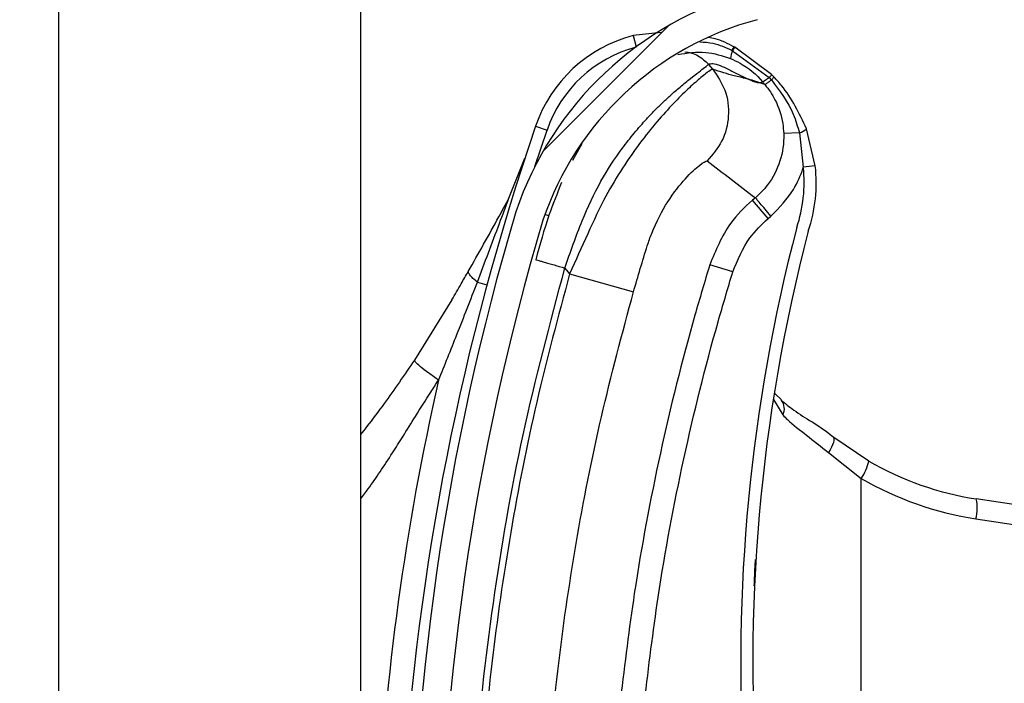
# Model space of a CAD drawing. Header units: inches. Extents: x 170 to 284, y 215 to 248.
# Tile 912 of 1056: x 235.429 to 235.5128, y 240.0852 to 240.1417. Entities that reach past the tile are written whole.
import ezdxf

# ---------------------------------------------------------------- set-up
doc = ezdxf.new("R2010")
doc.units = ezdxf.units.IN
doc.header["$LTSCALE"] = 0.25
doc.header["$MEASUREMENT"] = 0
doc.layers.add('ANNOTATIONS', color=1, linetype='Continuous')
doc.layers.add('LH TOP OF HOOD', color=7, linetype='Continuous')
doc.styles.add('ARIAL', font='arial.ttf', dxfattribs={"height": 0.09375})
doc.dimstyles.new('STANDARD$0', dxfattribs={"dimtxt": 0.09375, "dimasz": 0.09375, "dimexe": 0.03125, "dimexo": 0.046875, "dimgap": 0.09, "dimtad": 0, "dimtih": 1, "dimtoh": 1, "dimdec": 4, "dimzin": 0, "dimdsep": 46, "dimtxsty": 'ARIAL', "dimcen": 0.09, "dimadec": 0, "dimazin": 0, "dimtfac": 1, "dimtdec": 4, "dimtofl": 0, "dimtmove": 0, "dimatfit": 1, "dimfxl": 1, "dimtolj": 1, "dimtzin": 0, "dimarcsym": 0})

# ---------------------------------------------------------------- blocks, each defined once
blk = doc.blocks.new('*D70')
at = {"layer": 'ANNOTATIONS', "color": 0, "lineweight": -2, "transparency": 16777216}
for p, q in [((235.475871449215, 243.8427370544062), (236.9163148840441, 243.8427370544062)), ((236.8850648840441, 243.7489870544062), (236.8850648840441, 242.028811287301)), ((236.8850648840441, 239.873775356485), (236.8850648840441, 241.5939511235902)), ((236.1545398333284, 239.780025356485), (236.9163148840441, 239.780025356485))]:
    blk.add_line(p, q, dxfattribs=at)
at = {"layer": 'ANNOTATIONS', "color": 0, "transparency": 16777216}
for points in [[(236.8694398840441, 243.7489870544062), (236.9006898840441, 243.7489870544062), (236.8850648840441, 243.8427370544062)], [(236.8694398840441, 239.873775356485), (236.9006898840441, 239.873775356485), (236.8850648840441, 239.780025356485)]]:
    blk.add_solid(points, dxfattribs=at)
at = {"layer": 'defpoints', "color": 0, "transparency": 16777216}
for p in [(235.428996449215, 243.8427370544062), (236.1076648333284, 239.780025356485), (236.8850648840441, 239.780025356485)]:
    blk.add_point(p, dxfattribs=at)
at = {"layer": 'ANNOTATIONS', "color": 0, "transparency": 16777216, "insert": (236.8850648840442, 241.8113812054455), "char_height": 0.09375, "attachment_point": 5, "style": 'ARIAL'}
blk.add_mtext('\\A1;OPENING\\PHEIGHT', dxfattribs=at)

msp = doc.modelspace()

# ---------------------------------------------------------------- hatches: boundary and pattern name
at = {"layer": 'LH TOP OF HOOD'}
h = msp.add_hatch(dxfattribs=at)
h.set_pattern_fill('ANSI31', color=256, scale=0.34241245, angle=2.8e-322, style=0)
h.set_pattern_definition([(45, (225.4196035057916, 238.187647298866), (-0.03026527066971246, 0.03026527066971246), [])])
edge = h.paths.add_edge_path(flags=0)
edge.add_arc((235.4928707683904, 239.9727386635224), 0.001712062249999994, 450.0000000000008, 472.2104203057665)
edge.add_line((235.4922235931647, 239.9743236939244), (235.4913110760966, 239.9765585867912))
edge.add_arc((235.4928707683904, 239.9727386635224), 0.004126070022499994, 450, 472.2104203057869, ccw=False)
edge.add_arc((235.4928707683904, 239.9638359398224), 0.01302879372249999, 401.47616737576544, 450, ccw=False)
edge.add_arc((235.4886248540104, 239.9606857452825), 0.01830194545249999, 359.99999999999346, 400.061373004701, ccw=False)
edge.add_arc((235.4951649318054, 239.9606857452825), 0.01176186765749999, 292.1408576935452, 359.99999999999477, ccw=False)
edge.add_arc((235.4928707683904, 239.9639386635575), 0.01566536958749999, 235.2570680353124, 295.4307998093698, ccw=False)
edge.add_arc((235.4981096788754, 239.9720538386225), 0.02532140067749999, 212.8542481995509, 235.9809333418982, ccw=False)
edge.add_arc((235.4899602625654, 239.9656849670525), 0.01504902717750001, 172.1557183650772, 209.3146496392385, ccw=False)
edge.add_arc((235.5023898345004, 239.9643495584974), 0.02754708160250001, 453.3085031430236, 532.9325737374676, ccw=False)
edge.add_arc((235.4991369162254, 240.0004398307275), 0.008748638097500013, 280.9586189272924, 427.9414322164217)
edge.add_arc((235.5189966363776, 240.0627931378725), 0.05672062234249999, 179.5706357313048, 253.0098997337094, ccw=False)
edge.add_arc((235.6773283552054, 240.0639915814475), 0.2150521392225, 163.4260275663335, 180.2060536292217, ccw=False)
edge.add_arc((235.4985548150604, 240.1161409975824), 0.02884824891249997, 465.1588434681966, 521.4137567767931, ccw=False)
edge.add_arc((235.4812287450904, 240.1706873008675), 0.0284373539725, 290.1205938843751, 343.7190675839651)
edge.add_arc((235.4940692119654, 240.1665098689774), 0.01494630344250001, 345.2914408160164, 400.5471921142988)
edge.add_arc((235.4906450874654, 240.1646950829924), 0.0187470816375, 397.957874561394, 431.4396159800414)
edge.add_arc((235.4928707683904, 240.1695230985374), 0.0134739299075, 433.8775574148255, 472.2736457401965)
edge.add_arc((235.4903026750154, 240.1765425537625), 0.006011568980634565, 474.9825325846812, 495.7175736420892)
edge.add_arc((235.5000956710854, 240.1692834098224), 0.01816498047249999, 500.8992600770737, 539.999999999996)
edge.add_arc((235.4928707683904, 240.1692834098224), 0.01094007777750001, 539.9999999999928, 629.9999999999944)
edge.add_arc((235.4928707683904, 240.1602094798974), 0.001866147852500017, 269.9999999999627, 285.6422464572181)
edge.add_line((235.4933739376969, 240.15841244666), (235.4940248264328, 240.1560878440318))
edge.add_arc((235.4928707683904, 240.1602094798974), 0.004280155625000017, 269.9999999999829, 285.642246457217, ccw=False)
edge.add_arc((235.4928707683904, 240.1692834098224), 0.01335408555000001, 179.9999999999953, 269.999999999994, ccw=False)
edge.add_arc((235.5000956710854, 240.1692834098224), 0.020578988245, 500.61135831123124, 539.9999999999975, ccw=False)
edge.add_arc((235.4903026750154, 240.1765425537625), 0.008425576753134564, 474.5776671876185, 496.4997109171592, ccw=False)
edge.add_arc((235.4928707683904, 240.1695230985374), 0.01588793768, 433.69030225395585, 472.47058069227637, ccw=False)
edge.add_arc((235.4906450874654, 240.1646950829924), 0.02116108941, 398.1045307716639, 431.5771717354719, ccw=False)
edge.add_arc((235.4940692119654, 240.1665098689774), 0.01736031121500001, 345.18024813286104, 400.3658533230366, ccw=False)
edge.add_arc((235.4812287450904, 240.1706873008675), 0.030851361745, 289.91815728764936, 343.77953759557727, ccw=False)
edge.add_arc((235.4985548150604, 240.1161409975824), 0.02643424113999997, 464.9417095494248, 521.3236131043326)
edge.add_arc((235.6773283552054, 240.0639915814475), 0.21263813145, 523.4376684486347, 540.2096895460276)
edge.add_arc((235.5189966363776, 240.0627931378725), 0.05430661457, 539.5566266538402, 613.1145348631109)
edge.add_arc((235.4991369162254, 240.0004398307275), 0.01116264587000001, 280.0610388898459, 428.5290871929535, ccw=False)
edge.add_arc((235.5023898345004, 239.9643495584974), 0.02513307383, 452.9714001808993, 532.9706577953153)
edge.add_arc((235.4899602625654, 239.9656849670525), 0.01263501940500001, 532.0830472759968, 568.9826967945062)
edge.add_arc((235.4981096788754, 239.9720538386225), 0.022907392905, 213.0443063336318, 236.0197152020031)
edge.add_arc((235.4928707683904, 239.9639386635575), 0.01325136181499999, 235.1922404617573, 295.7352497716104)
edge.add_arc((235.4951649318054, 239.9606857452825), 0.009347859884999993, 291.7225241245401, 359.9999999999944)
edge.add_arc((235.4886248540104, 239.9606857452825), 0.01588793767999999, 359.9999999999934, 399.952178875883)
edge.add_arc((235.4928707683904, 239.9638359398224), 0.01061478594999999, 401.6345013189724, 450.0000000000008)

# ---------------------------------------------------------------- linework, layer by layer
for p, q in [((235.4323139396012, 239.8275350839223), (235.4323139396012, 243.9380293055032)), ((235.4579948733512, 240.2628695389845), (235.4579948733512, 240.0704956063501)), ((235.4835819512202, 240.1405771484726), (235.481182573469, 240.1403276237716)), ((235.481182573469, 240.1403276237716), (235.4814363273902, 240.1393612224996)), ((235.489586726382, 240.139071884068), (235.489587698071, 240.1390714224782)), ((235.489587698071, 240.1390714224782), (235.4896498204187, 240.1390416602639)), ((235.4896498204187, 240.1390416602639), (235.4896506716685, 240.1390412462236)), ((235.4896506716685, 240.1390412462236), (235.4927543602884, 240.1367568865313)), ((235.489768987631, 240.1393617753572), (235.4897681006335, 240.1393622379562)), ((235.4898305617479, 240.1393294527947), (235.489768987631, 240.1393617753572)), ((235.4898314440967, 240.1393289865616), (235.4898305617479, 240.1393294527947)), ((235.492972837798, 240.1370053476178), (235.4898314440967, 240.1393289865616)), ((235.4894628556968, 240.1383843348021), (235.4894635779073, 240.1383840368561)), ((235.4879625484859, 240.1374698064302), (235.4876147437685, 240.1378811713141)), ((235.4927543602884, 240.1367568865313), (235.4929446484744, 240.1365512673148)), ((235.4923982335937, 240.1361539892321), (235.4914668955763, 240.1364865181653)), ((235.4728884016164, 240.1326194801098), (235.4738602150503, 240.132286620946)), ((235.496685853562, 240.1292466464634), (235.4959352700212, 240.1323936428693)), ((235.4728244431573, 240.1291858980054), (235.4738602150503, 240.132286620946)), ((235.495332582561, 240.1320461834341), (235.4939989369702, 240.1319970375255)), ((235.495332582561, 240.1320461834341), (235.4956647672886, 240.1291343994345)), ((235.4768228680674, 240.131128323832), (235.4760291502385, 240.1296895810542)), ((235.4706197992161, 240.1265036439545), (235.4719746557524, 240.1298926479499)), ((235.496685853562, 240.1292466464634), (235.4956647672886, 240.1291343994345)), ((235.4915840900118, 240.1265284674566), (235.4913360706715, 240.126318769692)), ((235.492661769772, 240.1247508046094), (235.4913360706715, 240.126318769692)), ((235.4736905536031, 240.125115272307), (235.4740189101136, 240.1250144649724)), ((235.492661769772, 240.1247508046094), (235.4929097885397, 240.1249605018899)), ((235.4896652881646, 240.1202109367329), (235.4877024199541, 240.1208135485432)), ((235.4753710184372, 240.1205465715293), (235.4757838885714, 240.1200582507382)), ((235.4757838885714, 240.1200582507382), (235.4812140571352, 240.1185101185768)), ((235.4679328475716, 240.1193383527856), (235.4687513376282, 240.1191165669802)), ((235.4657649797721, 240.1178430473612), (235.4625787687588, 240.1127165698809)), ((235.493229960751, 240.1098810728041), (235.4938234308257, 240.1093234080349)), ((235.4931195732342, 240.1093481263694), (235.493921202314, 240.1080428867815)), ((235.5012292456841, 240.1041222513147), (235.4981888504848, 240.1061895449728)), ((235.4978021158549, 240.1048452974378), (235.5005924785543, 240.1026419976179)), ((235.5005924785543, 240.0372213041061), (235.5005924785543, 240.1026419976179)), ((235.5179170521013, 240.0997464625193), (235.5103797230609, 240.1008964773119)), ((235.5103449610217, 240.0992040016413), (235.5179170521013, 240.0980486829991))]:
    msp.add_line(p, q, dxfattribs=at)
at = {"layer": 'LH TOP OF HOOD', "flags": 128}
msp.add_lwpolyline([(235.4981888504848, 240.1061895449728), (235.4982449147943, 240.1061154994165), (235.4982704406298, 240.1060067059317), (235.4982647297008, 240.1058661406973), (235.4982279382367, 240.105697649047), (235.4981610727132, 240.1055058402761), (235.4980659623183, 240.105295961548), (235.4979452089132, 240.105073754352), (235.4978021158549, 240.1048452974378)], dxfattribs=at)
at = {"layer": 'LH TOP OF HOOD'}
for centre, radius, start, end in [((235.4985548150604, 240.1161409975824), 0.02884824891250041, 105.1588434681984, 161.4137567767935), ((235.4985548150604, 240.1161409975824), 0.02643424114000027, 104.9417095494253, 161.3236131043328), ((235.4842262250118, 240.1287361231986), 0.01198443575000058, 104.7123854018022, 161.0929786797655), ((235.4842262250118, 240.1287361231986), 0.01095719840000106, 104.712385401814, 161.0929786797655), ((235.491697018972, 240.1381041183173), 0.002251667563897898, 155.3939551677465, 172.8510957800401), ((235.4916996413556, 240.1381027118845), 0.002253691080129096, 155.389765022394, 172.829145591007), ((235.4909960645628, 240.1383933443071), 0.001564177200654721, 141.7256942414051, 154.2910519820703), ((235.4910005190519, 240.1383910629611), 0.001568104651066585, 141.754266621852, 154.2863466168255), ((235.4910992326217, 240.1383320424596), 0.001613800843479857, 141.826092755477, 153.9140894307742), ((235.4910983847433, 240.1383323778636), 0.001611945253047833, 141.8104826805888, 153.9114578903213), ((235.6772931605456, 240.0626081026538), 0.2160622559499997, 161.092978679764, 176.5597220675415), ((235.4949804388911, 240.1333534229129), 0.001353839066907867, 285.0764398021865, 314.8519014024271), ((235.4837520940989, 240.1278248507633), 0.01198443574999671, 341.3410974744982, 6.273281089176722), ((235.4837520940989, 240.1278248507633), 0.01301167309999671, 341.5025581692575, 6.273281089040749), ((235.6773283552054, 240.0639915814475), 0.2150521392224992, 163.4260275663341, 180.2060536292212), ((235.6773283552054, 240.0639915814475), 0.2126381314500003, 163.4376684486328, 180.2096895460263), ((235.6368884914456, 240.0869022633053), 0.1465525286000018, 165.3406183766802, 202.0185750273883), ((235.6368884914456, 240.0869022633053), 0.1455252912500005, 165.3544246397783, 203.870550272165), ((235.6772931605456, 240.0626081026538), 0.2180957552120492, 167.1792232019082, 177.2535733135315), ((235.4929314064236, 240.1085719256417), 0.001122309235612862, 331.8758133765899, 39.94683461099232), ((235.4976674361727, 240.1047773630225), 0.003621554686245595, 323.8694765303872, 349.5782562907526), ((235.5143048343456, 240.1266221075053), 0.02602334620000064, 239.8373732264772, 261.3249484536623), ((235.5145283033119, 240.1266221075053), 0.02773540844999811, 239.8373732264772, 261.3249484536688), ((235.5070491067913, 240.1001182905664), 0.003420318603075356, 344.4956794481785, 13.1510363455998)]:
    msp.add_arc(centre, radius, start, end, dxfattribs=at)
for points, knots in [([(235.4897681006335, 240.1393622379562), (235.4892433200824, 240.1396404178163), (235.488552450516, 240.1400066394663), (235.4877900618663, 240.140134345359), (235.4876067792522, 240.1401650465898)], [0, 0, 0, 0, 0.7595942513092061, 1, 1, 1, 1]), ([(235.4868710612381, 240.1397927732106), (235.4872412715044, 240.1397713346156), (235.4881897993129, 240.1397164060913), (235.4890576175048, 240.1393160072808), (235.489586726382, 240.139071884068)], [0, 0, 0, 0, 0.3902998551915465, 1, 1, 1, 1]), ([(235.4850031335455, 240.138721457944), (235.4857945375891, 240.1388449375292), (235.4873121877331, 240.1390817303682), (235.4887667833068, 240.1386100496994), (235.4894628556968, 240.1383843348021)], [0, 0, 0, 0, 0.5214667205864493, 1, 1, 1, 1]), ([(235.4855767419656, 240.1389515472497), (235.4857668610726, 240.1389232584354), (235.4861622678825, 240.1388644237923), (235.4868992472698, 240.1385615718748), (235.4873328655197, 240.1381492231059), (235.4876147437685, 240.1378811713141)], [0, 0, 0, 0, 0.2447599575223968, 0.5090480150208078, 1, 1, 1, 1]), ([(235.4894635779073, 240.1383840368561), (235.4897431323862, 240.1382558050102), (235.4907760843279, 240.1377819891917), (235.4916702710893, 240.1370165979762), (235.4922046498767, 240.1363832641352), (235.4922046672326, 240.1363832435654)], [0, 0, 0, 0, 0.2706300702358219, 0.9999763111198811, 1, 1, 1, 1]), ([(235.4753710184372, 240.1205465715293), (235.475846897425, 240.1219030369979), (235.4767452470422, 240.1244637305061), (235.4783606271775, 240.1279546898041), (235.4799630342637, 240.1303666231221), (235.4812950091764, 240.1320693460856), (235.4822098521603, 240.133112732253), (235.4830014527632, 240.1339412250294), (235.4836702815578, 240.1346011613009), (235.4844150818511, 240.135296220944), (235.4852489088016, 240.1360219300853), (235.4863782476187, 240.1369299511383), (235.4873683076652, 240.1376898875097), (235.487537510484, 240.137821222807), (235.4876147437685, 240.1378811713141)], [0, 0, 0, 0, 0.1307156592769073, 0.2467609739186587, 0.3577928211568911, 0.4170971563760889, 0.4791482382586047, 0.51771520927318, 0.5590896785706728, 0.6032945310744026, 0.6633484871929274, 0.7353692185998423, 0.8792082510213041, 1, 1, 1, 1]), ([(235.4879625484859, 240.1374698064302), (235.4878831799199, 240.1374381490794), (235.4877218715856, 240.1373738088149), (235.4869333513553, 240.1367550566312), (235.4858723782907, 240.1358118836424), (235.4846420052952, 240.1345983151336), (235.4832342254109, 240.1330523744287), (235.4817591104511, 240.1312171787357), (235.4802690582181, 240.1290820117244), (235.4787407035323, 240.1265274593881), (235.4773045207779, 240.123451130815), (235.4762950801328, 240.1211988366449), (235.4757838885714, 240.1200582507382)], [0, 0, 0, 0, 0.1094013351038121, 0.2223468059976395, 0.3151791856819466, 0.4102231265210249, 0.5012749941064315, 0.5946006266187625, 0.6834485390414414, 0.7745330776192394, 0.8858211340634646, 1, 1, 1, 1]), ([(235.4879625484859, 240.1374698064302), (235.4883517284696, 240.1368939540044), (235.4891601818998, 240.1356977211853), (235.489419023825, 240.133472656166), (235.4888913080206, 240.1312952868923), (235.4879432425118, 240.1302055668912), (235.4874868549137, 240.1296809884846)], [0, 0, 0, 0, 0.2406941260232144, 0.4999999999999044, 0.7593058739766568, 1, 1, 1, 1]), ([(235.4876147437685, 240.1378811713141), (235.4877215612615, 240.1379208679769), (235.4879458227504, 240.1380042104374), (235.488547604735, 240.1378101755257), (235.489302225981, 240.1374621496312), (235.4901015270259, 240.1370479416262), (235.4908989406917, 240.1366408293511), (235.4913228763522, 240.1364827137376), (235.4915378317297, 240.136402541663)], [0, 0, 0, 0, 0.1574760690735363, 0.330618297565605, 0.4911886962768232, 0.6742546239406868, 0.834831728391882, 1, 1, 1, 1]), ([(235.4914668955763, 240.1364865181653), (235.491256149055, 240.1365447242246), (235.4906749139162, 240.1367052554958), (235.4896066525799, 240.1369148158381), (235.4885859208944, 240.1372593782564), (235.4879625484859, 240.1374698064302)], [0, 0, 0, 0, 0.1812946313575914, 0.5000073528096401, 1, 1, 1, 1]), ([(235.4927543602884, 240.1367568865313), (235.4927345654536, 240.1367416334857), (235.4926156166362, 240.1366499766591), (235.492431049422, 240.1365130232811), (235.4922561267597, 240.13639490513), (235.4922218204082, 240.1363871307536), (235.4922046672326, 240.1363832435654)], [0, 0, 0, 0, 0.06239373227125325, 0.374929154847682, 0.6874645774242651, 1, 1, 1, 1]), ([(235.4929446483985, 240.1365512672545), (235.4929247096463, 240.1365354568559), (235.4928049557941, 240.1364404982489), (235.4926197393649, 240.1362974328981), (235.4924458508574, 240.1361715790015), (235.4924141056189, 240.13615985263), (235.4923982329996, 240.1361539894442)], [0, 0, 0, 0, 0.06242876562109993, 0.3749525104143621, 0.6874762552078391, 1, 1, 1, 1]), ([(235.4929448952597, 240.1365509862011), (235.4936531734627, 240.1356227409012), (235.4947066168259, 240.1342421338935), (235.4951780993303, 240.1325881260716), (235.495332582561, 240.1320461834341)], [0, 0, 0, 0, 0.6723457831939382, 1, 1, 1, 1]), ([(235.4931778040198, 240.1367947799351), (235.4931777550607, 240.1367948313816), (235.4931102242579, 240.1368657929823), (235.493041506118, 240.1369355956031), (235.492972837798, 240.1370053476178)], [0, 0, 0, 0, 0.0007249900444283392, 0.9999999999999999, 0.9999999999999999, 0.9999999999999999, 0.9999999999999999]), ([(235.4959352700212, 240.1323936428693), (235.4953219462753, 240.1336893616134), (235.4945713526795, 240.135275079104), (235.4933932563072, 240.1365598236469), (235.493177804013, 240.1367947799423)], [0, 0, 0, 0, 0.8171182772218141, 1, 1, 1, 1]), ([(235.4915378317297, 240.136402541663), (235.4916313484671, 240.1363769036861), (235.4918194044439, 240.1363253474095), (235.4920468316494, 240.1363128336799), (235.4921519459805, 240.136360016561), (235.4922043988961, 240.1363835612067)], [0, 0, 0, 0, 0.3313600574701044, 0.6663431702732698, 0.9999999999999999, 0.9999999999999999, 0.9999999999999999, 0.9999999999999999]), ([(235.4922043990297, 240.1363835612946), (235.4922525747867, 240.1363264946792), (235.4923171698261, 240.1362499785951), (235.4923818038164, 240.1361734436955), (235.4923982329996, 240.1361539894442)], [0, 0, 0, 0, 0.7458120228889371, 0.9999999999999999, 0.9999999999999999, 0.9999999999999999, 0.9999999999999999]), ([(235.492395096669, 240.1361577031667), (235.492395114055, 240.1361576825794), (235.4927301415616, 240.1357609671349), (235.4934142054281, 240.1347271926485), (235.4939048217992, 240.1332675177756), (235.4939782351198, 240.1322764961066), (235.4939989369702, 240.1319970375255)], [0, 0, 0, 0, 1.782673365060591e-05, 0.3435204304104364, 0.8148790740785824, 1, 1, 1, 1]), ([(235.4939989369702, 240.1319970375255), (235.4939996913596, 240.1319747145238), (235.494026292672, 240.1311875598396), (235.4938017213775, 240.1296160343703), (235.4928461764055, 240.1277794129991), (235.4919669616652, 240.1268523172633), (235.4915839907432, 240.1265283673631), (235.4915839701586, 240.1265283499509)], [0, 0, 0, 0, 0.0108740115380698, 0.3834398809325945, 0.7558119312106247, 0.9999868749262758, 1, 1, 1, 1]), ([(235.48239348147, 240.1224434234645), (235.4823934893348, 240.1224434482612), (235.4825073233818, 240.1228023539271), (235.4830067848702, 240.124208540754), (235.4841813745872, 240.126411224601), (235.4857161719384, 240.1283144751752), (235.4870615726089, 240.1295261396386), (235.4873352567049, 240.1296257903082), (235.4874868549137, 240.1296809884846)], [0, 0, 0, 0, 4.497367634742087e-06, 0.06509473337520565, 0.2616701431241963, 0.4753105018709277, 0.7093656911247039, 0.9999999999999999, 0.9999999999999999, 0.9999999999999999, 0.9999999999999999]), ([(235.4874868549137, 240.1296809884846), (235.4881600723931, 240.1291518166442), (235.4895065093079, 240.1280934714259), (235.4908914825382, 240.1270500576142), (235.4915839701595, 240.1265283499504)], [0, 0, 0, 0, 0.4999992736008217, 1, 1, 1, 1]), ([(235.4929097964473, 240.1249604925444), (235.4936115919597, 240.1256788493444), (235.4947737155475, 240.1268683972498), (235.4954486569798, 240.1284418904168), (235.4956538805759, 240.1290995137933), (235.4956647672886, 240.1291343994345)], [0, 0, 0, 0, 0.5907811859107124, 0.9782917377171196, 1, 1, 1, 1]), ([(235.4751017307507, 240.127816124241), (235.4747273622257, 240.1268982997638), (235.4738708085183, 240.124798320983), (235.4732512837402, 240.1225311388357), (235.4729025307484, 240.1212548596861)], [0, 0, 0, 0, 0.4370636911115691, 0.9999999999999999, 0.9999999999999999, 0.9999999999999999, 0.9999999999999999]), ([(235.4671610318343, 240.1202531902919), (235.4680320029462, 240.1217934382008), (235.4691948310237, 240.1238498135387), (235.4703339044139, 240.1259711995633), (235.4706197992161, 240.1265036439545)], [0, 0, 0, 0, 0.7490110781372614, 1, 1, 1, 1]), ([(235.4679328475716, 240.1193383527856), (235.4685612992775, 240.1210032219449), (235.4694615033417, 240.1233880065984), (235.4703512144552, 240.1257811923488), (235.4706197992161, 240.1265036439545)], [0, 0, 0, 0, 0.6981213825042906, 1, 1, 1, 1]), ([(235.4913360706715, 240.126318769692), (235.4913360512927, 240.1263187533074), (235.4906421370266, 240.1257320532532), (235.4890673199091, 240.1241085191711), (235.4882093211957, 240.1220372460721), (235.4877024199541, 240.1208135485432)], [0, 0, 0, 0, 1.142795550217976e-05, 0.409211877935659, 1, 1, 1, 1]), ([(235.4896652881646, 240.1202109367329), (235.4900769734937, 240.1212281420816), (235.4907745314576, 240.1229516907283), (235.4921131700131, 240.1242278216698), (235.492661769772, 240.1247508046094)], [0, 0, 0, 0, 0.5901808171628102, 1, 1, 1, 1]), ([(235.4812140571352, 240.1185101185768), (235.4816015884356, 240.1198347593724), (235.4819891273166, 240.1211594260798), (235.4823934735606, 240.1224433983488), (235.48239348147, 240.1224434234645)], [0, 0, 0, 0, 0.999980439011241, 1, 1, 1, 1]), ([(235.4729025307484, 240.1212548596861), (235.4729355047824, 240.1212453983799), (235.4729862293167, 240.1212308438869), (235.4732940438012, 240.1211425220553), (235.4736126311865, 240.1210511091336), (235.4740080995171, 240.120937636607), (235.4745828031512, 240.1207727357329), (235.4750604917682, 240.1206356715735), (235.4753710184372, 240.1205465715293)], [0, 0, 0, 0, 0.2394568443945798, 0.3683606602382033, 0.5000000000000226, 0.6316393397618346, 0.7605431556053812, 1, 1, 1, 1]), ([(235.4877024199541, 240.1208135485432), (235.4872743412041, 240.1193842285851), (235.4856894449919, 240.1140923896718), (235.4833942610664, 240.1047943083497), (235.4813276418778, 240.0938849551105), (235.4804763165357, 240.0868726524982), (235.4801128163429, 240.0838785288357)], [0, 0, 0, 0, 0.1185397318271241, 0.4388752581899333, 0.7604101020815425, 1, 1, 1, 1]), ([(235.4657629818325, 240.1178396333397), (235.4657629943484, 240.1178396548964), (235.4660272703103, 240.1182948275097), (235.4664949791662, 240.1190948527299), (235.4669618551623, 240.1199039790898), (235.4671610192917, 240.1202531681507), (235.4671610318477, 240.1202531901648)], [0, 0, 0, 0, 2.704369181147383e-05, 0.571031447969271, 0.9999729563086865, 1, 1, 1, 1]), ([(235.4679328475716, 240.1193383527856), (235.4678016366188, 240.1194500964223), (235.4675362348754, 240.1196761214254), (235.4672826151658, 240.119966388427), (235.4671783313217, 240.1201512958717), (235.4671643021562, 240.1202339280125), (235.4671610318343, 240.1202531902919)], [0, 0, 0, 0, 0.2979480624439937, 0.6026626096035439, 0.907377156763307, 1, 1, 1, 1]), ([(235.4672588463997, 240.0635200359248), (235.4673576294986, 240.0682754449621), (235.4675557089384, 240.0778109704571), (235.4691652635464, 240.0921198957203), (235.4716220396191, 240.1064294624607), (235.4741193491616, 240.1158333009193), (235.4753710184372, 240.1205465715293)], [0, 0, 0, 0, 0.2468628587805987, 0.4950083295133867, 0.7468945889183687, 1, 1, 1, 1]), ([(235.4757838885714, 240.1200582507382), (235.4748098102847, 240.1164280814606), (235.472858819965, 240.1091571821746), (235.4706805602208, 240.098076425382), (235.469069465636, 240.0868938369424), (235.4680587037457, 240.0759251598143), (235.4678640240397, 240.0686773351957), (235.4677705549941, 240.0651975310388)], [0, 0, 0, 0, 0.2027568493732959, 0.4061035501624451, 0.6088604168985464, 0.8122072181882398, 1, 1, 1, 1]), ([(235.4821542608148, 240.083658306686), (235.4825139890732, 240.0866214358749), (235.4833546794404, 240.0935463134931), (235.4853985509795, 240.1043429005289), (235.4876688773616, 240.1135450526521), (235.4892416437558, 240.1187964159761), (235.4896652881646, 240.1202109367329)], [0, 0, 0, 0, 0.2395900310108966, 0.5599255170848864, 0.8814604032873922, 0.9999999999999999, 0.9999999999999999, 0.9999999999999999, 0.9999999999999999]), ([(235.4646347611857, 240.1110040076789), (235.4651576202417, 240.1122953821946), (235.466280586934, 240.1150689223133), (235.4673574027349, 240.1178514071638), (235.4679328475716, 240.1193383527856)], [0, 0, 0, 0, 0.4656051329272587, 1, 1, 1, 1]), ([(235.4734166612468, 240.0651278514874), (235.4734166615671, 240.0651278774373), (235.4734584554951, 240.0685142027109), (235.4737215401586, 240.0755609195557), (235.4746734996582, 240.0862341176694), (235.4762481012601, 240.0971101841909), (235.4783665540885, 240.1078975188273), (235.480264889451, 240.1149725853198), (235.4812140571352, 240.1185101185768)], [0, 0, 0, 0, 1.439079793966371e-06, 0.18779232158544, 0.3908439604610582, 0.5938956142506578, 0.7969478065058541, 1, 1, 1, 1]), ([(235.4625787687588, 240.1127165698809), (235.4621565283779, 240.1120890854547), (235.4613155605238, 240.110839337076), (235.4599583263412, 240.1089482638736), (235.4588589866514, 240.107461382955), (235.4581685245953, 240.1065946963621), (235.4579948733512, 240.1063767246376)], [0, 0, 0, 0, 0.2874979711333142, 0.5726040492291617, 0.8925098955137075, 1, 1, 1, 1]), ([(235.4646347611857, 240.1110040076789), (235.4643440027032, 240.1112093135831), (235.4637452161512, 240.1116321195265), (235.4630561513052, 240.1121733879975), (235.4626144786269, 240.1125739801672), (235.4625904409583, 240.1126699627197), (235.4625787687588, 240.1127165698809)], [0, 0, 0, 0, 0.2427897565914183, 0.5000000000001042, 0.7572102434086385, 1, 1, 1, 1]), ([(235.4579948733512, 240.1008921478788), (235.4582157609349, 240.1011803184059), (235.4587915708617, 240.1019315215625), (235.4596915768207, 240.1032428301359), (235.4606664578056, 240.1047228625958), (235.4616625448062, 240.1063042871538), (235.4627387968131, 240.1080352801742), (235.4637487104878, 240.1096431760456), (235.4644132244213, 240.1106637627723), (235.4646347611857, 240.1110040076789)], [0, 0, 0, 0, 0.0901987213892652, 0.2351300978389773, 0.3944108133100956, 0.5296508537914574, 0.6982639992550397, 0.8994067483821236, 1, 1, 1, 1]), ([(235.4937837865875, 240.1093051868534), (235.494127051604, 240.1090208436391), (235.4948670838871, 240.1084078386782), (235.4964284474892, 240.1074325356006), (235.4976758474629, 240.1066535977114), (235.4982965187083, 240.1060923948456), (235.4983569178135, 240.1060377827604)], [0, 0, 0, 0, 0.2839420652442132, 0.6121401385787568, 0.9622563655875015, 1, 1, 1, 1]), ([(235.493921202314, 240.1080428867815), (235.4940512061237, 240.1079092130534), (235.494640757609, 240.1073030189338), (235.4959334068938, 240.1063453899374), (235.4971734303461, 240.1053499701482), (235.4978021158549, 240.1048452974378)], [0, 0, 0, 0, 0.1223980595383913, 0.5550603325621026, 1, 1, 1, 1]), ([(235.4914962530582, 240.0934984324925), (235.4915061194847, 240.0938034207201), (235.4915302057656, 240.0945479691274), (235.4915734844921, 240.0952922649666), (235.49159903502, 240.0957316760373)], [0, 0, 0, 0, 0.4096284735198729, 0.9999999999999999, 0.9999999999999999, 0.9999999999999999, 0.9999999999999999])]:
    msp.add_open_spline(points, degree=3, knots=knots, dxfattribs=at)
for points in [[(235.492972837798, 240.1370053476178), (235.4929713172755, 240.1370009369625), (235.4929682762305, 240.1369921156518), (235.4929244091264, 240.1369401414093), (235.4928554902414, 240.1368638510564), (235.4927880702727, 240.136792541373), (235.4927543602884, 240.1367568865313)], [(235.4931777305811, 240.1367948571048), (235.4931756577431, 240.1367908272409), (235.4931715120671, 240.1367827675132), (235.4931243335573, 240.1367319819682), (235.4930511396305, 240.136656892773), (235.4929801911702, 240.1365864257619), (235.4929447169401, 240.1365511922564)], [(235.4929100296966, 240.1249606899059), (235.4927399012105, 240.1251617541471), (235.4923996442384, 240.1255638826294), (235.4919671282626, 240.1260750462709), (235.4916582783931, 240.1264400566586), (235.491608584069, 240.1264987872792), (235.491583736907, 240.1265281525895)]]:
    msp.add_open_spline(points, degree=3, dxfattribs=at)

# ---------------------------------------------------------------- dimensions: what is measured, and where the dimension line sits
at = {"layer": 'ANNOTATIONS'}
dim = msp.add_linear_dim(base=(236.8850648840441, 239.780025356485), p1=(235.4289964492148, 243.8427370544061), p2=(236.1076648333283, 239.7800253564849), angle=90, text='OPENING\\PHEIGHT', dimstyle='STANDARD$0', dxfattribs=at)
dim.commit()
dim.dimension.update_dxf_attribs({"geometry": '*D70', "text_midpoint": (236.8850648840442, 241.8113812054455)})

doc.saveas('drawing.dxf')
